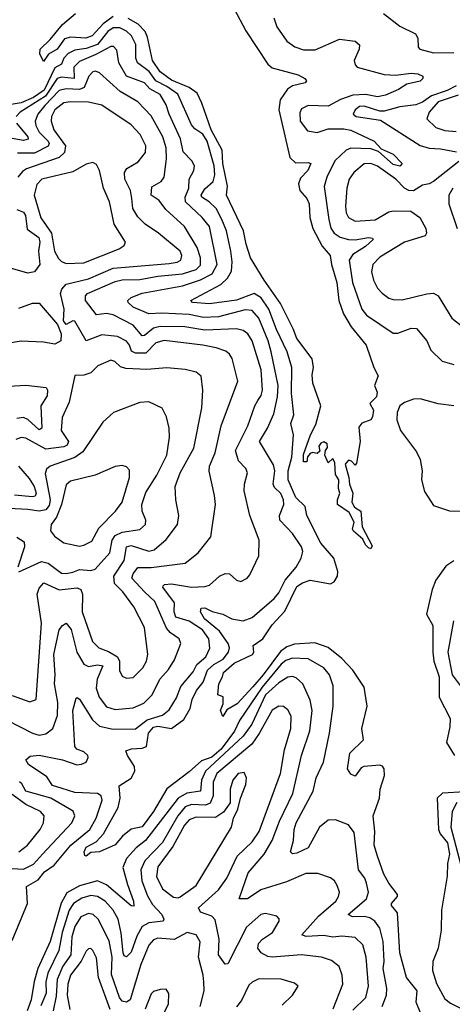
# Model space of a CAD drawing. Extents: x 1552294 to 1694791, y 811929 to 917222.
# Tile 540 of 643: x 1641398 to 1643328, y 906755 to 911147. Entities that reach past the tile are written whole.
import ezdxf

# ---------------------------------------------------------------- set-up
doc = ezdxf.new("R2010")
doc.units = 0

msp = doc.modelspace()

# ---------------------------------------------------------------- linework, layer by layer
at = {"layer": '0CON10XD'}
for points in [[(1642354.7, 911195), (1642406.9, 911096.9), (1642505, 910948), (1642525, 910932.4), (1642640.4, 910900.4), (1642670.6, 910885), (1642678.2, 910875), (1642672.5, 910865), (1642615, 910851.9), (1642593.2, 910836.8), (1642560.3, 910789.7), (1642554.2, 910745), (1642603, 910533), (1642628.3, 910508.3), (1642685, 910510), (1642697.5, 910505), (1642684.5, 910475), (1642650.4, 910439.6), (1642642.7, 910415), (1642647.9, 910385), (1642679, 910349), (1642689.7, 910325), (1642693.3, 910265), (1642706.5, 910215), (1642747.1, 910137.1), (1642783.5, 910095), (1642788.8, 910055), (1642813.8, 909975), (1642821.8, 909895), (1642842.9, 909835), (1642877.5, 909777.5), (1642944, 909695), (1642978, 909595), (1642998.3, 909558.3), (1642981.2, 909515), (1642992.5, 909485), (1642990, 909465), (1642961.2, 909435), (1642976.7, 909405), (1642972.5, 909375), (1642965, 909362.5), (1642925, 909347.5), (1642910.7, 909329.3), (1642916.7, 909265), (1642901.7, 909168.3), (1642895, 909160), (1642878.3, 909178.3), (1642865, 909182), (1642850.6, 909165), (1642867.5, 909105), (1642869.2, 909075), (1642884.3, 909035), (1642880, 908995), (1642892.1, 908972.1), (1642920.6, 908955), (1642926.1, 908885), (1642970.6, 908800.6), (1642965, 908786), (1642955, 908791.5), (1642940.4, 908805), (1642929.8, 908829.8), (1642888.1, 908865), (1642883.3, 908875), (1642890, 908905), (1642868, 908948), (1642816.9, 908985), (1642816.2, 909005), (1642826.7, 909035), (1642820.6, 909055), (1642822.5, 909095), (1642807.9, 909117.9), (1642805, 909170), (1642795, 909190), (1642775, 909170), (1642760, 909205), (1642762.5, 909225), (1642771.7, 909238.3), (1642770, 909255), (1642755, 909263.3), (1642741.7, 909258.3), (1642733.3, 909245), (1642737.5, 909222.5), (1642725, 909212.5), (1642705, 909216.7), (1642695, 909212.5), (1642683, 909197), (1642680, 909175), (1642664, 909175), (1642665, 909207.5), (1642695.8, 909295), (1642719.2, 909340.8), (1642742.5, 909425), (1642706, 909526), (1642702.6, 909562.6), (1642708.9, 909595), (1642703.5, 909633.5), (1642634.3, 909725), (1642618.5, 909768.5), (1642561.4, 909881.4), (1642488.5, 909985), (1642428.4, 910085), (1642408, 910145), (1642396.7, 910205), (1642321.4, 910365), (1642325.8, 910405), (1642304, 910505), (1642301.3, 910565), (1642252, 910655), (1642211.2, 910775), (1642189.5, 910819.5), (1642154.3, 910844.3), (1642075, 910877.4), (1642025, 910915.2), (1641990.4, 910965), (1641969, 911069), (1641958.4, 911095), (1641927.1, 911127.1), (1641882.5, 911152.5)], [(1641815, 911161.1), (1641771, 911129), (1641722.1, 911075), (1641694, 911064), (1641625, 911068.7), (1641597.7, 911062.3), (1641565, 911015.9), (1641526.7, 910993.3), (1641505, 910961.2), (1641487.5, 910995), (1641490, 911015), (1641535, 911058), (1641588.9, 911125), (1641646.9, 911175)], [(1642532.5, 911155), (1642545.5, 911115), (1642590.9, 911050.9), (1642626.6, 911026.6), (1642665, 911012.9), (1642717.3, 911012.7), (1642825, 911060.4), (1642895, 911051.9), (1642914.2, 911035), (1642912.2, 911015), (1642891.1, 910965), (1642894.3, 910945), (1642904.2, 910935), (1643025, 910902.6), (1643075, 910899.2), (1643145, 910907.8), (1643175.2, 910905.2), (1643197.1, 910895), (1643197.1, 910885), (1643185, 910872.9), (1643125, 910860), (1643088.6, 910835), (1643030.1, 910809.9), (1642995, 910803.5), (1642943.2, 910813.2), (1642885, 910810.5), (1642829.1, 910790.9), (1642775, 910760.6), (1642685, 910763.9), (1642655, 910750), (1642648.1, 910731.9), (1642650, 910695), (1642681.7, 910651.7), (1642725, 910644.1), (1642775, 910659.7), (1642845, 910660.8), (1642875, 910653.5), (1642979.2, 910605), (1643010.5, 910570.5), (1643065, 910547.8), (1643104.4, 910505), (1643095, 910494.3), (1643065, 910501.7), (1642999.7, 910559.7), (1642965, 910571.3), (1642875, 910574.4), (1642855, 910564.3), (1642805, 910517.2), (1642768.1, 910445), (1642757.2, 910402.8), (1642777.1, 910255), (1642787.2, 910217.2), (1642801.3, 910195), (1642827.5, 910177.5), (1642865, 910166.5), (1642895, 910165.2), (1642955.2, 910175.2), (1642972.5, 910172.5), (1642975.8, 910165.8), (1642941.8, 910135), (1642885, 910100.3), (1642868.1, 910075), (1642882.6, 909975), (1642924.4, 909855), (1642945, 909829.4), (1643065, 909748.8), (1643085, 909748.2), (1643145, 909771.5), (1643168.9, 909768.9), (1643215.5, 909715), (1643232.7, 909672.7), (1643283.4, 909623.4), (1643335, 909608.2)], [(1643020.9, 911175), (1643095, 911117.9), (1643164.5, 911084.5), (1643174.4, 911065), (1643175.8, 911025), (1643183.8, 911015), (1643245, 910998.5), (1643335, 911001.3)], [(1642995, 907415.7), (1642980.4, 907465), (1642982.3, 907525), (1642975.7, 907595), (1643004, 907675), (1643006.7, 907715), (1643026.3, 907775), (1643024.7, 907805), (1643017.3, 907817.3), (1643005, 907822), (1642933.8, 907816.2), (1642921.1, 907808.9), (1642895, 907771.9), (1642875, 907781.2), (1642860.6, 907805), (1642871.9, 907875), (1642932.5, 907935), (1642924.5, 907985), (1642949.2, 908085), (1642935, 908170), (1642884.7, 908245), (1642835, 908297), (1642775, 908346.2), (1642715, 908367), (1642625, 908361.9), (1642589.9, 908350.1), (1642561.3, 908328.7), (1642485, 908224.1), (1642438.4, 908171.6), (1642368.1, 908095), (1642322.3, 908067.7), (1642305, 908038), (1642294.3, 908065), (1642305.5, 908094.5), (1642306.4, 908126.4), (1642282.5, 908135), (1642286.2, 908185), (1642303.8, 908215), (1642308, 908235), (1642355, 908277.1), (1642436.7, 908315), (1642442.5, 908325), (1642440, 908355), (1642483.1, 908385), (1642525, 908447.2), (1642581.1, 908508.9), (1642635, 908618), (1642660.8, 908635), (1642695, 908646.9), (1642785, 908631.1), (1642800.7, 908639.3), (1642816.5, 908665), (1642817.1, 908685), (1642799.2, 908745), (1642742.2, 908812.2), (1642679.3, 908935), (1642672.2, 908975), (1642630.3, 909015), (1642596.1, 909093.9), (1642596.8, 909135), (1642611.8, 909195), (1642620.4, 909295), (1642607.8, 909345), (1642621.5, 909385), (1642611.2, 909478.8), (1642612.2, 909595), (1642591.7, 909665), (1642544, 909765), (1642509.8, 909855), (1642475, 909905.6), (1642445, 909925.4), (1642365, 909895.5), (1642245, 909878.8), (1642170, 909885), (1642162, 909895), (1642295, 909965.7), (1642326.1, 909993.9), (1642343, 910025), (1642346.3, 910066.3), (1642340.4, 910115), (1642321.3, 910205), (1642299.6, 910255), (1642274.3, 910304.3), (1642244, 910335), (1642210.3, 910355), (1642207.7, 910365), (1642225, 910392.1), (1642261.1, 910425), (1642268.3, 910455), (1642265.6, 910495), (1642234.6, 910605), (1642215, 910636), (1642180, 910660), (1642165, 910678.5), (1642104.1, 910815), (1642055, 910849.2), (1642005, 910873.6), (1641975.8, 910915.8), (1641924.1, 910954.1), (1641916.2, 910975), (1641916.2, 911036.2), (1641897.2, 911075), (1641875, 911096.2), (1641845, 911110.3), (1641815, 911110), (1641791.9, 911095), (1641745, 911036.8), (1641695, 911018.9), (1641645, 911010.5), (1641614.2, 910995.8), (1641595, 910975.2), (1641585, 910948.8), (1641555, 910932.3), (1641507.2, 910832.8), (1641459.6, 910800.4), (1641405, 910776.3), (1641325, 910762.1)], [(1643015, 906744.6), (1643034.8, 906795), (1643036.9, 906825), (1643019.3, 906915), (1643024.8, 906945.2), (1643020.6, 907035), (1643004.8, 907094.8), (1642982.7, 907125), (1642960.8, 907140.8), (1642936.4, 907146.4), (1642882.5, 907145), (1642863.1, 907155), (1642945.8, 907225), (1642954.7, 907255), (1642946.3, 907295), (1642938, 907318), (1642909.7, 907355), (1642890.9, 907520.9), (1642865.4, 907555.4), (1642807.7, 907577.7), (1642775, 907576), (1642735.2, 907545), (1642685, 907453.1), (1642635, 907428.8), (1642615, 907425.8), (1642605.8, 907435), (1642620.4, 907485), (1642622.2, 907535), (1642632.3, 907565), (1642707.7, 907705), (1642721.3, 907765), (1642753.6, 907835), (1642780.3, 907965), (1642796.6, 908085), (1642797.1, 908175), (1642780.6, 908225), (1642755, 908255.9), (1642684.7, 908295.3), (1642615, 908298.4), (1642585, 908288.1), (1642565, 908272.4), (1642480.4, 908169.6), (1642379.2, 908020.8), (1642356.6, 907973.4), (1642296.5, 907893.5), (1642255, 907856.8), (1642208.9, 907841.1), (1642155, 907791.6), (1642055, 907715.3), (1641995.1, 907615), (1641945, 907546.7), (1641895, 907536.2), (1641857.5, 907505), (1641825, 907466.7), (1641755, 907435.6), (1641715, 907432.2), (1641695, 907416.2), (1641688.8, 907418.8), (1641685.7, 907435), (1641695.6, 907455), (1641739.9, 907480.1), (1641772.5, 907515), (1641837, 907633), (1641846.3, 907673.6), (1641841.4, 907728.6), (1641895, 907763.3), (1641912.7, 907795), (1641910.8, 907815), (1641878.6, 907865), (1641872.5, 907885), (1641897.5, 907895), (1641945, 907897.4), (1641964.8, 907905.2), (1641972.7, 907965), (1641995, 907991.6), (1642015, 907995.8), (1642075, 907984.9), (1642130.3, 908025), (1642159.6, 908075), (1642167.1, 908115), (1642187.2, 908155), (1642217.5, 908192.5), (1642236.8, 908245), (1642265, 908270.8), (1642305.7, 908295), (1642329.6, 908325), (1642334.4, 908345), (1642328.1, 908365), (1642289.1, 908419), (1642222.4, 908475), (1642205.4, 908505), (1642208.1, 908521.9), (1642225, 908523.6), (1642257.2, 908507.2), (1642305, 908495.4), (1642344.1, 908474.1), (1642395.3, 908464.7), (1642435, 908480), (1642534.3, 908565.7), (1642555, 908590.5), (1642582.6, 908647.4), (1642632.5, 908705), (1642654.5, 908745), (1642661.8, 908775), (1642655.5, 908795), (1642615.4, 908855), (1642559.1, 908915), (1642557.1, 908935), (1642576.8, 908985), (1642575.3, 909005), (1642564, 909034), (1642535, 909060.6), (1642528.9, 909075), (1642535.9, 909135), (1642531, 909161), (1642468.8, 909265), (1642504.3, 909325), (1642531.7, 909388.3), (1642549.2, 909465), (1642550.8, 909515), (1642520.8, 909665), (1642506.9, 909715), (1642464.8, 909815), (1642435, 909849.5), (1642405, 909852.8), (1642285, 909821.6), (1642219.1, 909819.1), (1642155, 909832.1), (1642032.1, 909837.9), (1641975, 909834.7), (1641905, 909864.2), (1641882.9, 909885), (1641880.5, 909895), (1641895, 909908.4), (1641945, 909926.8), (1642125, 909960), (1642205, 909986.5), (1642256.4, 910013.6), (1642278.8, 910055), (1642245.2, 910225), (1642212.8, 910265), (1642137.5, 910335), (1642136.5, 910355), (1642152.4, 910395), (1642153.8, 910435), (1642175.9, 910474.1), (1642177.5, 910495), (1642167, 910517), (1642127.3, 910557.3), (1642115.2, 910615), (1642065.1, 910725.1), (1642052.1, 910767.9), (1642025, 910813.7), (1641979.1, 910839.1), (1641955, 910865.7), (1641874.7, 910895), (1641840.6, 910955), (1641831.3, 911011.3), (1641817.5, 911027.5), (1641805, 911028.2), (1641738.7, 910991.3), (1641665, 910961), (1641640.2, 910935), (1641640.8, 910885), (1641585, 910890.6), (1641565, 910884), (1641514.2, 910805.8), (1641400.8, 910735), (1641382.6, 910715)], [(1641365, 907038.9), (1641433, 907205), (1641429.3, 907280.7), (1641480.2, 907309.8), (1641508.3, 907345), (1641551.7, 907375), (1641625.9, 907465), (1641710.6, 907535), (1641739.8, 907585), (1641766.6, 907665), (1641761.5, 907685), (1641745.2, 907695.2), (1641645, 907699.5), (1641587.3, 907717.3), (1641545, 907730.5), (1641519.5, 907769.5), (1641438, 907825), (1641426.2, 907845), (1641445, 907862), (1641484.6, 907865.4), (1641590, 907845), (1641653.3, 907823.3), (1641674.7, 907825.3), (1641694.7, 907835.3), (1641704.5, 907855), (1641701.8, 907865), (1641685, 907881.3), (1641653.5, 907893.5), (1641644.7, 907905), (1641634.8, 908065), (1641650, 908120), (1641655, 908123.3), (1641665, 908115.8), (1641723.4, 908023.4), (1641755, 907995.2), (1641815, 907982.3), (1641915, 907983.6), (1641966.7, 908023.3), (1642034.8, 908045.2), (1642065, 908068.4), (1642098, 908122), (1642116.9, 908173.1), (1642172, 908238), (1642189.1, 908270.9), (1642228.2, 908305), (1642246.4, 908343.6), (1642242.8, 908385), (1642213.8, 908425), (1642155, 908463.7), (1642095, 908481.2), (1642087.2, 908505), (1642088.9, 908545), (1642036.8, 908615), (1642037.8, 908622.2), (1642045, 908628.1), (1642075, 908631), (1642165, 908616), (1642225, 908618.4), (1642245.2, 908624.8), (1642290, 908665), (1642315, 908676.1), (1642335, 908674.4), (1642365, 908647.5), (1642385, 908641.4), (1642413.8, 908656.2), (1642425, 908670), (1642465.3, 908755), (1642466.9, 908825), (1642424.7, 908934.7), (1642399.7, 909045), (1642400.7, 909075), (1642415.4, 909125.4), (1642407.5, 909145), (1642375, 909178.6), (1642361, 909225), (1642416.1, 909335), (1642447.1, 909425), (1642461.1, 909448.9), (1642475, 909470), (1642481.3, 909495), (1642475.4, 909585.4), (1642435.7, 909715), (1642415.8, 909745), (1642395, 909761.1), (1642365, 909768.1), (1642225, 909761.3), (1642135, 909776.9), (1642025, 909777.7), (1641995, 909771.6), (1641955, 909738.4), (1641945, 909736.7), (1641905, 909784.8), (1641815, 909830.5), (1641785, 909837.1), (1641740.8, 909830.8), (1641692.5, 909895), (1641692.1, 909915), (1641700.4, 909925), (1641825, 909979.8), (1641856.2, 909986.1), (1641935, 909987.6), (1642015, 910002.9), (1642125, 910012.6), (1642185, 910032.7), (1642205, 910052.1), (1642205.5, 910085), (1642190.7, 910130.7), (1642133.4, 910225), (1642049.6, 910299.6), (1642020.9, 910340.9), (1641984.7, 910365), (1641987.9, 910402.1), (1642029.5, 910425), (1642042.8, 910445), (1642053.9, 910526.1), (1642052.4, 910575), (1642037.1, 910625), (1641985, 910718.2), (1641925, 910780), (1641846.9, 910826.9), (1641755, 910909.7), (1641737, 910917), (1641725, 910914.1), (1641707.1, 910895), (1641685.8, 910844.2), (1641665, 910836), (1641605, 910838.9), (1641575, 910831.4), (1641509.9, 910765), (1641479.4, 910725), (1641468.1, 910695), (1641470.6, 910675), (1641485.5, 910645), (1641524.8, 910605), (1641529.8, 910595), (1641525, 910583.5)], [(1643345, 910851.9), (1643305, 910830.6), (1643235, 910806.8), (1643195, 910779.4), (1643165, 910767.4), (1643095, 910758.4), (1643025, 910739.2), (1643005, 910739.6), (1642935, 910761.8), (1642915, 910759.6), (1642894.3, 910745), (1642886.2, 910725), (1642900, 910715), (1643008.2, 910698.2), (1643185, 910586), (1643225, 910573.3), (1643275, 910571.3), (1643347.8, 910557.8)], [(1643355, 910811), (1643265, 910780.2), (1643225.2, 910735), (1643214.6, 910705), (1643255, 910665.4), (1643295, 910652.2), (1643345, 910647.9)], [(1641342.9, 908022.9), (1641455, 907963.8), (1641485, 907955.3), (1641515, 907961.5), (1641546.9, 907985), (1641566.5, 908043.5), (1641569.1, 908100.9), (1641554, 908185), (1641557.2, 908225), (1641550.7, 908315), (1641575, 908425.8), (1641588.6, 908445), (1641605, 908454.4), (1641627.3, 908427.3), (1641653.7, 908325), (1641685, 908271.6), (1641705, 908261.9), (1641745, 908269.1), (1641768.8, 908265), (1641743.4, 908205), (1641739.4, 908165), (1641752.5, 908125), (1641785, 908081.1), (1641825, 908069.2), (1641905, 908076.8), (1641952.2, 908097.8), (1641989.7, 908135), (1642023.6, 908205), (1642061.6, 908248.4), (1642088.5, 908291.5), (1642117.9, 908365), (1642109.1, 908385), (1642071.5, 908411.5), (1642053.4, 908433.4), (1642001.7, 908551.7), (1641955, 908594.3), (1641898.8, 908655), (1641903.9, 908675), (1641925, 908703.3), (1641985, 908702.8), (1642136.8, 908723.2), (1642195, 908768.9), (1642250.5, 908839.5), (1642271.8, 908985), (1642268.2, 909025), (1642243.3, 909133.3), (1642245.4, 909155), (1642270.4, 909215), (1642297.1, 909335), (1642371.8, 909535), (1642346.2, 909635), (1642334.5, 909655), (1642318, 909668), (1642275, 909683.7), (1642215, 909695.6), (1642043.6, 909716.4), (1642005, 909705.2), (1641960.6, 909659.4), (1641915, 909659.4), (1641897.9, 909667.9), (1641888.8, 909695), (1641875, 909712.5), (1641835, 909733.5), (1641765, 909740.7), (1641695, 909714.6), (1641645, 909802.3), (1641635, 909803.9), (1641605, 909787.1), (1641593.4, 909803.4), (1641597, 909855), (1641581.1, 909925), (1641585.7, 909945), (1641605, 909966.8), (1641705, 909990.8), (1641815, 910038.5), (1642065, 910059.6), (1642100.8, 910065), (1642116.6, 910075), (1642121.6, 910095), (1642113.6, 910115), (1642018.2, 910195), (1641958.5, 910235), (1641925, 910267.3), (1641903.4, 910305), (1641899, 910349), (1641892.4, 910385), (1641866.7, 910435), (1641866.6, 910465), (1641876.8, 910483.2), (1641926.5, 910513.5), (1641959.6, 910555), (1641960.7, 910585), (1641935.2, 910635.2), (1641895, 910677.8), (1641765, 910766), (1641705, 910779.1), (1641625, 910781), (1641595, 910775.9), (1641555, 910744.2), (1641540.8, 910715), (1641538.6, 910695), (1641551.3, 910655), (1641603, 910585), (1641598.9, 910555), (1641575, 910532.3), (1641428.8, 910481.2), (1641410.2, 910469.8), (1641390.5, 910445)], [(1641384.4, 910685), (1641434.7, 910625), (1641436.3, 910613.7), (1641415, 910608.8), (1641365, 910616.4)], [(1641525, 910583.5), (1641465, 910551.6), (1641388.2, 910551.8)], [(1641605, 910060), (1641685, 910062.4), (1641842.5, 910125), (1641865, 910140), (1641870.8, 910155), (1641820, 910235), (1641798.8, 910335), (1641772.2, 910395), (1641753.8, 910473.8), (1641741.7, 910501.7), (1641725, 910510), (1641695, 910501.9), (1641635, 910468.6), (1641496.4, 910435), (1641475, 910412.2), (1641462.6, 910365), (1641493.1, 910263.1), (1641540.2, 910195), (1641554, 910115), (1641571.7, 910081.7), (1641585, 910067.7), (1641605, 910060)], [(1643356.9, 910515), (1643244.7, 910425), (1643225, 910415.2), (1643195, 910408.4), (1643155, 910384.1), (1643135, 910385.8), (1643115, 910396), (1643075.9, 910435), (1642995, 910493.7), (1642965, 910505.6), (1642935.6, 910504.4), (1642888.5, 910465), (1642868.6, 910435), (1642858.1, 910395), (1642851.9, 910315), (1642855.3, 910285), (1642864.7, 910265), (1642895, 910247.9), (1642985, 910253.5), (1643045, 910290.3), (1643065, 910294.8), (1643143.4, 910293.4), (1643183.8, 910265), (1643209.7, 910215), (1643212.8, 910195), (1643207.3, 910182.7), (1643115, 910155.3), (1643005, 910087.6), (1642974, 910055), (1642967.6, 910022.4), (1642976.3, 909985), (1642995, 909950), (1643015, 909926.4), (1643045, 909904.6), (1643065, 909898.2), (1643105, 909898), (1643215, 909924.7), (1643245, 909927.1), (1643265.2, 909915.2), (1643326.5, 909815), (1643375, 909776.5)], [(1643330.4, 910395), (1643312.4, 910365), (1643312.4, 910325), (1643349.6, 910215)], [(1641385, 910299.8), (1641415, 910287.8), (1641423.7, 910273.7), (1641431.9, 910211.9), (1641483.3, 910175), (1641488.6, 910155), (1641482.4, 910115), (1641487.8, 910055), (1641465, 910022.5), (1641435, 910015.6), (1641315, 910050.3)], [(1641395, 909860.9), (1641455, 909882.6), (1641485, 909882), (1641566.6, 909786.6), (1641583.8, 909746.2), (1641581.2, 909715), (1641555, 909699.5), (1641505, 909709.1), (1641405, 909712.9), (1641225, 909683.6)], [(1641365, 908131.8), (1641443.6, 908103.6), (1641471.9, 908115), (1641496.1, 908455), (1641476, 908585), (1641485, 908610.9), (1641505.4, 908634.6), (1641575, 908604.1), (1641655, 908612.1), (1641671.5, 908605), (1641678.4, 908585), (1641677.7, 908505), (1641723.8, 908373.8), (1641751.1, 908345), (1641795, 908328.4), (1641834.7, 908304.7), (1641844.2, 908285), (1641843.1, 908243.1), (1641855, 908218.6), (1641875, 908208.9), (1641905, 908212.7), (1641947.3, 908255), (1641963.9, 908285), (1641970.3, 908315), (1641955.3, 908435), (1641908.3, 908528.3), (1641858.9, 908595), (1641821.5, 908631.5), (1641819, 908665), (1641865, 908733.8), (1641875, 908795.3), (1641895, 908800.8), (1641974.2, 908775.8), (1641998.3, 908781.7), (1642051.3, 908828.7), (1642102.7, 908895), (1642108.5, 908935), (1642094.5, 909005), (1642091.8, 909065), (1642114.3, 909125), (1642174.7, 909235), (1642210.3, 909415), (1642215.4, 909495), (1642207.3, 909557.3), (1642185, 909574.5), (1642136.2, 909586.2), (1642055, 909593.5), (1641965, 909586.5), (1641871.5, 909591.5), (1641848.1, 909598.1), (1641822.1, 909622.1), (1641805, 909628.5), (1641746.9, 909603.1), (1641715, 909571.5), (1641685, 909560.6), (1641645, 909559.2), (1641618.8, 909441.2), (1641587.3, 909372.7), (1641583.4, 909315), (1641615.8, 909265), (1641610.4, 909249.6), (1641595, 909242), (1641515, 909231), (1641425, 909280), (1641405, 909283.6), (1641381.5, 909275)], [(1641325, 909510.8), (1641425, 909516.5), (1641516.6, 909506.6), (1641522.8, 909495), (1641520.2, 909469.8), (1641492.1, 909425), (1641497.2, 909325), (1641485, 909317.7), (1641435, 909364.2), (1641415, 909372.2), (1641385, 909368.5)], [(1641605, 908676.1), (1641635, 908683.1), (1641665, 908694.1), (1641715, 908689.4), (1641735, 908696.4), (1641800.6, 908769.4), (1641811, 908825), (1641824, 908846), (1641855, 908861.5), (1641935, 908873.5), (1641958.9, 908895), (1641961.5, 908915), (1641944.2, 908954.2), (1641942.6, 908985), (1641961.7, 909038.3), (1642010.3, 909115), (1642054.1, 909205), (1642067.2, 909285), (1642065.3, 909325), (1642053.6, 909375), (1642034.6, 909414.6), (1641975, 909441.9), (1641935, 909438.9), (1641816.2, 909395), (1641768.8, 909351.2), (1641680.4, 909219.6), (1641645, 909194), (1641534.4, 909155), (1641518.6, 909141.4), (1641512, 909122), (1641534.2, 909005), (1641529.7, 908980.3), (1641515, 908960.5), (1641485, 908954), (1641435, 908962.3), (1641290.8, 908969.2)], [(1643335, 909424.8), (1643265, 909433.1), (1643185.3, 909455.3), (1643155, 909454.9), (1643115, 909439.8), (1643094.9, 909425), (1643082.8, 909395), (1643081.6, 909361.6), (1643097.7, 909315), (1643169.2, 909219.2), (1643185.5, 909185.5), (1643193.6, 909135), (1643191.5, 909095), (1643205, 909042.5), (1643245, 908980), (1643316.5, 908956.5), (1643415, 908953.1)], [(1641393.5, 909155), (1641440.6, 909100.6), (1641462.3, 909065), (1641472.5, 909035), (1641467.9, 909022.1), (1641455, 909018.5), (1641375, 909025.7)], [(1641665, 908798.7), (1641685, 908803.2), (1641719.6, 908820.4), (1641751.9, 908878.1), (1641825.9, 908955), (1641855.2, 908994.8), (1641888.5, 909105), (1641888, 909138), (1641875, 909152.9), (1641855, 909158.9), (1641825, 909154.5), (1641735.3, 909114.7), (1641625, 909088.2), (1641605, 909071.4), (1641585.6, 908985), (1641561.9, 908928.1), (1641538.8, 908895), (1641536.4, 908866.4), (1641553, 908843), (1641595, 908813.1), (1641665, 908798.7)], [(1641385, 908839.2), (1641417.9, 908817.9), (1641419.4, 908795), (1641389.4, 908705)], [(1641394.2, 908684.2), (1641495, 908730.2), (1641525, 908723.1), (1641585, 908678.4), (1641605, 908676.1)], [(1643335, 908733.7), (1643300.2, 908709.8), (1643255, 908646.9), (1643238.2, 908605), (1643213.7, 908495), (1643241.5, 908445), (1643240.9, 908325), (1643245.7, 908285), (1643270, 908215), (1643269.7, 908125), (1643319.1, 908029.1), (1643318, 907992), (1643303.2, 907923.2), (1643338.2, 907865)], [(1643333.2, 908465), (1643308.3, 908325), (1643327.2, 908225), (1643394.7, 908135)], [(1642885, 906728.2), (1642942.6, 906785), (1642954.8, 906835), (1642943.7, 906965), (1642929.7, 907019.7), (1642895, 907052.2), (1642835, 907059.3), (1642795, 907054.4), (1642755, 907061.1), (1642676.8, 907056.8), (1642656.9, 907065), (1642731.7, 907148.3), (1642808.5, 907215), (1642821.2, 907235), (1642825.4, 907255), (1642814.7, 907284.7), (1642802.2, 907305), (1642785, 907318.5), (1642727.8, 907337.8), (1642675, 907337.8), (1642588.2, 907301.8), (1642473.9, 907266.1), (1642415, 907224.8), (1642378, 907225), (1642418.3, 907341.7), (1642488.4, 907425), (1642524, 907485), (1642557.6, 907572.4), (1642616.5, 907695), (1642655.2, 907865), (1642692.8, 907975), (1642703.5, 908065), (1642695, 908111.4), (1642661.8, 908185), (1642631.7, 908211.7), (1642615, 908217.2), (1642595, 908214.8), (1642555, 908189.1), (1642494.9, 908135), (1642433.4, 908005), (1642395, 907951.2), (1642226.7, 907795), (1642208.8, 907755), (1642204.4, 907705.6), (1642144, 907696), (1642105.1, 907674.9), (1641960, 907485), (1641917.8, 907452.2), (1641875.2, 907405), (1641859, 907365), (1641878.9, 907288.9), (1641906.7, 907215), (1641907.8, 907192.2), (1641895, 907193.8), (1641785, 907287.7), (1641745, 907305.2), (1641665, 907282.9), (1641608.4, 907251.6), (1641583.9, 907206.1), (1641534.1, 907035), (1641479.3, 906915), (1641462.8, 906857.2), (1641449.4, 906775), (1641432.4, 906725)], [(1642796.5, 906735), (1642839.6, 906845), (1642836.8, 906885), (1642823.1, 906923.1), (1642789.5, 906949.5), (1642744.2, 906964.3), (1642655, 906975.2), (1642524.8, 906964.8), (1642505, 906968), (1642475.4, 906985), (1642461.3, 907005), (1642464.1, 907025.9), (1642481.9, 907045), (1642526.4, 907075), (1642555.8, 907125), (1642555.6, 907135.6), (1642545, 907147.5), (1642495, 907159.5), (1642474.4, 907155), (1642410.6, 907099.4), (1642327.5, 906935), (1642315, 906933.3), (1642284.7, 906975), (1642287.7, 907045), (1642270.9, 907130.9), (1642255, 907147.8), (1642205.7, 907165.7), (1642196.5, 907185), (1642255, 907239), (1642285.1, 907264.9), (1642322.4, 907317.6), (1642369.2, 907415), (1642435, 907479.4), (1642466.5, 907525), (1642561.2, 907785), (1642579.4, 907890.6), (1642608.6, 907985), (1642609.6, 908039.6), (1642595, 908067.8), (1642575, 908083.6), (1642555, 908085.4), (1642525, 908067.5), (1642467.1, 907962.9), (1642434.3, 907915.7), (1642277.8, 907785), (1642261, 907745), (1642261.9, 907685), (1642248.4, 907651.6), (1642227.5, 907642.5), (1642165, 907645.9), (1642137.2, 907635), (1642104.3, 907595.7), (1642035, 907476.5), (1641956.1, 907395), (1641938.1, 907355), (1641943.3, 907305), (1641968.9, 907238.9), (1641990.2, 907200.2), (1642032.5, 907155), (1642041.1, 907135), (1642039.1, 907125), (1641975, 907118.7), (1641945, 907101.4), (1641921.1, 907058.9), (1641895, 906987.1), (1641875, 906966.1), (1641865, 906971.5), (1641860.6, 906985), (1641851.5, 907071.5), (1641837.1, 907135), (1641816.1, 907175), (1641779.5, 907215), (1641745, 907235.6), (1641715, 907239.7), (1641675, 907228.2), (1641638.7, 907205), (1641618.9, 907175), (1641587.6, 907075), (1641572.7, 906995), (1641523.9, 906893.9), (1641514.9, 906855), (1641515.9, 906805), (1641492.3, 906747.7)], [(1642105, 907229.6), (1642115, 907234.5), (1642185.9, 907285), (1642342.7, 907545), (1642351.5, 907585), (1642371.9, 907625), (1642383.1, 907675), (1642407.8, 907735), (1642410.8, 907765), (1642399.4, 907789.4), (1642372.9, 907785), (1642349.1, 907755), (1642338, 907715), (1642337.2, 907652.8), (1642308.3, 907611.7), (1642271.7, 907588.3), (1642185, 907589.3), (1642155, 907577), (1642133.5, 907553.5), (1642080.9, 907459.1), (1642015, 907367.7), (1642008.3, 907325), (1642035, 907270.4), (1642085, 907232.9), (1642105, 907229.6)], [(1641365, 907360.6), (1641415, 907357.6), (1641459.5, 907380.5), (1641499.7, 907425), (1641630.7, 907565), (1641643.8, 907595), (1641636.8, 907616.8), (1641537.5, 907675), (1641425, 907704.8), (1641408, 907738), (1641396.9, 907746.9)], [(1641395, 907434.8), (1641432.5, 907465), (1641489.7, 907535), (1641505.3, 907565), (1641507.1, 907595), (1641491.1, 907615), (1641425, 907645.8), (1641365, 907690.5)], [(1643385, 907702.9), (1643285, 907696.3), (1643260.9, 907675), (1643267.2, 907535), (1643274.7, 907514.7), (1643306.9, 907475), (1643316.6, 907425), (1643306.6, 907383.5), (1643306.2, 907326.2), (1643280.9, 907175), (1643278.8, 907085), (1643264.8, 907005.2), (1643241.5, 906945), (1643239.5, 906905), (1643258, 906848), (1643295, 906779.2), (1643319.8, 906759.8), (1643371.2, 906735)], [(1643347.9, 907655), (1643328, 907615), (1643321.8, 907545), (1643367.1, 907375)], [(1643215, 906646.7), (1643167.5, 906765), (1643171.4, 906815), (1643124.5, 906875), (1643093.8, 906985), (1643083.2, 907163.2), (1643056.4, 907195), (1643057.3, 907205), (1643083.5, 907235), (1643084.5, 907245), (1643045, 907294.5), (1643022.2, 907335), (1642995, 907415.7)], [(1642203.1, 906745), (1642220.7, 906815), (1642219.4, 906855), (1642217.1, 906885), (1642195.7, 906965), (1642204, 907034), (1642185, 907064.4), (1642145, 907075.4), (1642086.8, 907043.2), (1642015, 907049.7), (1641995, 907041.6), (1641975, 907018.5), (1641938.2, 906931.8), (1641891, 906775), (1641875.5, 906764.5), (1641855, 906768.9), (1641843, 906785), (1641808, 906888), (1641811.1, 906965), (1641797.2, 907037.2), (1641748.9, 907135), (1641725.8, 907155.8), (1641705, 907159.8), (1641671.6, 907145), (1641645, 907102.3), (1641630.9, 907055), (1641626.3, 906975), (1641590.4, 906925), (1641564.9, 906865), (1641560.9, 906790.9), (1641547.9, 906725)], [(1641801.5, 906731.5), (1641750, 906875), (1641741.5, 906961.5), (1641725.2, 906995.2), (1641715, 907003.1), (1641705, 907002.2), (1641695, 906991.9), (1641672.1, 906947.9), (1641624.8, 906885), (1641613.1, 906845), (1641610.6, 906795), (1641621.4, 906731.4)], [(1642568.8, 906751.2), (1642615.7, 906795), (1642640, 906835), (1642625, 906848.6), (1642565, 906866.5), (1642465, 906868.1), (1642435, 906853.5), (1642420.6, 906839.4), (1642388.5, 906771.5), (1642365, 906744)], [(1642016.4, 906665), (1642062.3, 906755), (1642063.2, 906803.2), (1642052.3, 906822.3), (1642025, 906821.4), (1641995, 906811.9), (1641985, 906800.8), (1641957.6, 906732.4)]]:
    msp.add_lwpolyline(points, dxfattribs=at)

doc.saveas('drawing.dxf')
